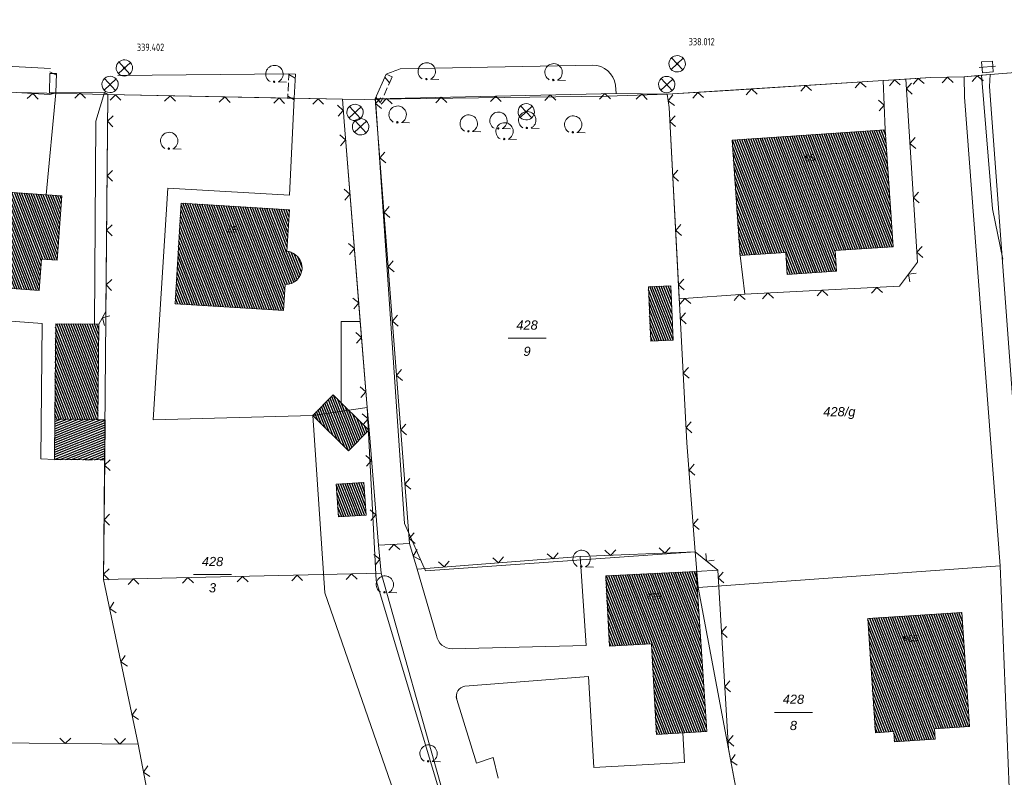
# Model space of a CAD drawing. Header units: metres. Extents: x 345144 to 348639, y 5629211 to 5635235.
# Tile 811 of 1056: x 346124 to 346215, y 5631238 to 5631308. Entities that reach past the tile are written whole.
import ezdxf
from ezdxf.enums import TextEntityAlignment as Align

# ---------------------------------------------------------------- set-up
doc = ezdxf.new("R2010")
doc.units = ezdxf.units.M
doc.header["$MEASUREMENT"] = 0
doc.linetypes.add('4_4', pattern=[1.4, 0.7, -0.7])
for name, color, linetype in [('011 Gebäude', 7, 'Continuous'), ('028 Geländeform', 7, 'Continuous'), ('065-066 Ver_Entsorgung', 7, 'Continuous'), ('065-066 Ver_Entsorgung Ausg.', 7, 'Continuous'), ('081-083 Topographie', 7, 'Continuous'), ('AX Flurstück', 7, 'Continuous'), ('AX Gebäude', 7, 'Continuous'), ('Definitionslinie', 7, 'Continuous'), ('Präsentationsobjekt -Text (punktförmig)', 7, 'Continuous')]:
    doc.layers.add(name, color=color, linetype=linetype)
doc.styles.add('ARIAL', font='arial.ttf', dxfattribs={"height": 1})
doc.styles.add('ARIALIT', font='ariali.ttf', dxfattribs={"height": 1})
doc.styles.add('DIN-6776-IT', font='txt', dxfattribs={"height": 1})
pattern_1 = [(111.5294117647, (0, 0), (-0.186045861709, -0.07339575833), [])]

# ---------------------------------------------------------------- blocks, each defined once
blk = doc.blocks.new('alk_3504_nrw')
at = {"color": 134, "lineweight": 5, "true_color": 0x00b2b2, "flags": 128}
for points in [[(-0.729333, -0.684), (-0.707333, -0.707333), (0.707333, 0.707333)], [(-0.707333, 0.707333), (0.707333, -0.707333)]]:
    blk.add_lwpolyline(points, dxfattribs=at)
at = {"color": 134, "lineweight": 5, "true_color": 0x00b2b2}
for start, end in [(90, -90), (-90, 90)]:
    blk.add_arc((0, 0), 1, start, end, dxfattribs=at)
blk = doc.blocks.new('alk_043x_nrw')
h = blk.add_hatch(color=7)
edge = h.paths.add_edge_path(flags=0)
edge.add_arc((0, 0), 1, 180, 360, ccw=False)
edge.add_arc((0, 0), 1, 0, 180, ccw=False)
blk = doc.blocks.new('alk_7100_nrwx2')
at = {"true_color": 0x2e2e2e}
h = blk.add_hatch(color=250, dxfattribs=at)
edge = h.paths.add_edge_path(flags=0)
edge.add_arc((0.024073, -0.597267), 0.057254, 180, 360, ccw=False)
edge.add_arc((0.024073, -0.597267), 0.057255, 0, 180, ccw=False)
at = {"color": 250, "lineweight": 5, "true_color": 0x2e2e2e, "flags": 128}
blk.add_lwpolyline([(0.349382, -0.597267), (1, -0.597267)], dxfattribs=at)
at = {"color": 250, "lineweight": 5, "true_color": 0x2e2e2e}
for centre, radius, start, end in [((0.024073, 0.012362), 0.690995, -61.91481688, -118.08518312), ((0.024073, -0.597267), 0.057255, 0, 180), ((0.024073, -0.597267), 0.057254, 180, 0)]:
    blk.add_arc(centre, radius, start, end, dxfattribs=at)
blk = doc.blocks.new('3488_swc')
at = {"color": 7, "lineweight": 5, "flags": 128}
for points in [[(1, 0), (-1, 0)], [(0.666667, 0.666667), (-0.666667, 0.666667), (-0.666667, -0.666667), (0.666667, -0.666667), (0.666667, 0.666667)]]:
    blk.add_lwpolyline(points, dxfattribs=at)

msp = doc.modelspace()

# ---------------------------------------------------------------- hatches: boundary and pattern name
at = {"layer": '011 Gebäude', "true_color": 0x8f8f8f}
h = msp.add_hatch(dxfattribs=at)
h.set_pattern_fill('_USER', color=252, scale=0.2, angle=201.88235294, style=0, pattern_type=0)
h.set_pattern_definition([(201.882352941, (0, 0), (0.074540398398, -0.185590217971), [])])
h.paths.add_polyline_path([(346132.1, 5631271.112), (346132.067, 5631267.433), (346132.067, 5631267.433), (346127.464, 5631267.474), (346127.464, 5631267.474), (346127.497, 5631271.154), (346127.497, 5631271.154), (346131.453, 5631271.118), (346131.453, 5631271.118)], flags=0)
at = {"layer": 'AX Gebäude', "true_color": 0x4f4f4f}
h = msp.add_hatch(dxfattribs=at)
h.set_pattern_fill('_USER', color=251, scale=0.2, angle=111.52941176, style=0, pattern_type=0)
h.set_pattern_definition(pattern_1)
h.paths.add_polyline_path([(346189.578, 5631296.753), (346203.606, 5631297.694), (346204.325, 5631286.977), (346199.015, 5631286.622), (346199.142, 5631284.741), (346194.623, 5631284.439), (346194.488, 5631286.447), (346190.29, 5631286.167)], flags=0)
h = msp.add_hatch(dxfattribs=at)
h.set_pattern_fill('_USER', color=251, scale=0.2, angle=111.52941176, style=0, pattern_type=0)
h.set_pattern_definition(pattern_1)
h.paths.add_polyline_path([(346118.201, 5631292.321), (346128.132, 5631291.626), (346127.72, 5631285.745), (346126.274, 5631285.846), (346126.073, 5631282.975), (346117.588, 5631283.569)], flags=0)
h = msp.add_hatch(dxfattribs=at)
h.set_pattern_fill('_USER', color=251, scale=0.2, angle=111.52941176, style=0, pattern_type=0)
h.set_pattern_definition(pattern_1)
edge = h.paths.add_edge_path(flags=0)
edge.add_line((346139.07, 5631290.978), (346148.992, 5631290.365))
edge.add_line((346148.992, 5631290.365), (346148.756, 5631286.556))
edge.add_arc((346148.621, 5631285.032), 1.529968, -90.29958304, 84.93779971, ccw=False)
edge.add_line((346148.613, 5631283.502), (346148.466, 5631281.12))
edge.add_line((346148.466, 5631281.12), (346138.534, 5631281.734))
edge.add_line((346138.534, 5631281.734), (346139.07, 5631290.978))
h = msp.add_hatch(dxfattribs=at)
h.set_pattern_fill('_USER', color=251, scale=0.2, angle=111.52941176, style=0, pattern_type=0)
h.set_pattern_definition(pattern_1)
h.paths.add_polyline_path([(346181.896, 5631283.31), (346183.949, 5631283.396), (346184.158, 5631278.404), (346182.105, 5631278.318)], flags=0)
h = msp.add_hatch(dxfattribs=at)
h.set_pattern_fill('_USER', color=251, scale=0.2, angle=111.52941176, style=0, pattern_type=0)
h.set_pattern_definition(pattern_1)
h.paths.add_polyline_path([(346127.575, 5631279.91), (346131.532, 5631279.873), (346131.452, 5631271.118), (346127.495, 5631271.154)], flags=0)
h = msp.add_hatch(dxfattribs=at)
h.set_pattern_fill('_USER', color=251, scale=0.2, angle=111.52941176, style=0, pattern_type=0)
h.set_pattern_definition(pattern_1)
h.paths.add_polyline_path([(346156.276, 5631270.162), (346154.396, 5631268.267), (346151.133, 5631271.504), (346153.012, 5631273.399)], flags=0)
h = msp.add_hatch(dxfattribs=at)
h.set_pattern_fill('_USER', color=251, scale=0.2, angle=111.52941176, style=0, pattern_type=0)
h.set_pattern_definition(pattern_1)
h.paths.add_polyline_path([(346153.292, 5631265.194), (346155.829, 5631265.372), (346156.038, 5631262.372), (346153.502, 5631262.195)], flags=0)
h = msp.add_hatch(dxfattribs=at)
h.set_pattern_fill('_USER', color=251, scale=0.2, angle=111.52941176, style=0, pattern_type=0)
h.set_pattern_definition(pattern_1)
h.paths.add_polyline_path([(346177.979, 5631256.8), (346186.282, 5631257.209), (346187.236, 5631242.53), (346182.625, 5631242.263), (346182.187, 5631250.57), (346178.317, 5631250.366)], flags=0)
h = msp.add_hatch(dxfattribs=at)
h.set_pattern_fill('_USER', color=251, scale=0.2, angle=111.52941176, style=0, pattern_type=0)
h.set_pattern_definition(pattern_1)
h.paths.add_polyline_path([(346202.007, 5631252.889), (346210.625, 5631253.449), (346211.311, 5631242.974), (346208.12, 5631242.764), (346208.172, 5631241.831), (346204.449, 5631241.572), (346204.388, 5631242.525), (346202.692, 5631242.414)], flags=0)

# ---------------------------------------------------------------- linework, layer by layer
at = {"layer": '011 Gebäude', "color": 251, "linetype": 'Continuous', "lineweight": 13, "true_color": 0x4f4f4f, "flags": 128}
msp.add_lwpolyline([(346132.1, 5631271.112), (346132.067, 5631267.433), (346132.067, 5631267.433), (346127.464, 5631267.474), (346127.464, 5631267.474), (346127.497, 5631271.154), (346127.497, 5631271.154), (346131.453, 5631271.118), (346131.453, 5631271.118), (346132.1, 5631271.112)], dxfattribs=at)
at = {"layer": '081-083 Topographie', "color": 7, "linetype": 'Continuous', "lineweight": 5, "flags": 128}
for points in [[(346205.487, 5631302.333), (346207.764, 5631302.478), (346207.764, 5631302.478), (346210.844, 5631302.56), (346210.844, 5631302.56), (346212.419, 5631302.686), (346212.419, 5631302.686), (346213.215, 5631302.75), (346213.215, 5631302.75), (346217.792, 5631303.114), (346217.792, 5631303.114), (346231.627, 5631304.216)], [(346159.153, 5631303.28), (346176.781, 5631303.612)], [(346183.625, 5631300.947), (346189.228, 5631301.302), (346189.228, 5631301.302), (346203.408, 5631302.201)], [(346205.487, 5631302.333), (346206.561, 5631285.566), (346206.561, 5631285.566), (346204.919, 5631283.347), (346204.919, 5631283.347), (346190.735, 5631282.625), (346190.735, 5631282.625), (346184.728, 5631282.201)], [(346203.408, 5631302.201), (346205.487, 5631302.333)], [(346203.408, 5631302.201), (346203.607, 5631297.693)], [(346112.377, 5631301.689), (346123.961, 5631301.099), (346123.961, 5631301.099), (346127.024, 5631300.942), (346127.024, 5631300.942), (346127.594, 5631301.075), (346127.594, 5631301.075), (346132.035, 5631301.1), (346132.035, 5631301.1), (346132.35, 5631300.928)], [(346178.879, 5631301.791), (346178.942, 5631301.033)], [(346126.705, 5631291.741), (346127.594, 5631301.075)], [(346131.127, 5631279.874), (346131.253, 5631298.475), (346131.253, 5631298.475), (346132.035, 5631301.1)], [(346131.532, 5631279.87), (346132.183, 5631281.024), (346132.183, 5631281.024), (346132.35, 5631300.928)], [(346132.35, 5631300.928), (346148.789, 5631300.596), (346148.789, 5631300.596), (346149.44, 5631300.584), (346149.44, 5631300.584), (346153.847, 5631300.495), (346153.847, 5631300.495), (346154.004, 5631298.457), (346154.004, 5631298.457), (346155.49, 5631280.122), (346155.49, 5631280.122), (346156.131, 5631272.223), (346156.131, 5631272.223), (346156.297, 5631270.176), (346156.297, 5631270.176), (346157.154, 5631259.603)], [(346149.44, 5631300.584), (346149.008, 5631291.691), (346149.008, 5631291.691), (346137.865, 5631292.34), (346137.865, 5631292.34), (346136.521, 5631271.089), (346136.521, 5631271.089), (346151.133, 5631271.505)], [(346160.004, 5631259.773), (346156.864, 5631300.534), (346156.864, 5631300.534), (346178.942, 5631301.033), (346178.942, 5631301.033), (346183.625, 5631300.947)], [(346183.625, 5631300.947), (346183.797, 5631299.739), (346183.797, 5631299.739), (346184.728, 5631282.201)], [(346190.29, 5631286.166), (346190.735, 5631282.625)], [(346117.581, 5631283.578), (346116.726, 5631283.574), (346116.726, 5631283.574), (346116.54, 5631280.683), (346116.54, 5631280.683), (346126.349, 5631279.948), (346126.349, 5631279.948), (346126.211, 5631267.53), (346126.211, 5631267.53), (346127.464, 5631267.474)], [(346184.728, 5631282.201), (346184.75, 5631281.782), (346184.75, 5631281.782), (346185.43, 5631268.991), (346185.43, 5631268.991), (346186.195, 5631259.004)], [(346153.727, 5631272.672), (346153.751, 5631280.129), (346153.751, 5631280.129), (346155.49, 5631280.122)], [(346112.073, 5631271.651), (346111.768, 5631241.593), (346111.768, 5631241.593), (346135.144, 5631241.364)], [(346132.067, 5631267.433), (346131.965, 5631256.464)], [(346157.154, 5631259.603), (346157.419, 5631257.033), (346157.419, 5631257.033), (346131.965, 5631256.464)], [(346157.154, 5631259.603), (346160.004, 5631259.773)], [(346160.004, 5631259.773), (346160.698, 5631257.426), (346160.698, 5631257.426), (346175.636, 5631258.559), (346175.636, 5631258.559), (346186.195, 5631259.004)], [(346186.195, 5631259.004), (346188.245, 5631257.317), (346188.245, 5631257.317), (346189.237, 5631240.942), (346189.237, 5631240.942), (346191.496, 5631228.888), (346191.496, 5631228.888), (346193.436, 5631218.522), (346193.436, 5631218.522), (346196.1, 5631204.034)], [(346163.917, 5631250.112), (346176.191, 5631250.425), (346176.191, 5631250.425), (346175.636, 5631258.559)], [(346160.698, 5631257.426), (346162.476, 5631251.331)], [(346186.282, 5631257.209), (346188.245, 5631257.317)], [(346131.965, 5631256.464), (346135.144, 5631241.364)], [(346157.419, 5631257.033), (346157.714, 5631255.983), (346157.714, 5631255.983), (346162.804, 5631237.82), (346162.804, 5631237.82), (346164.837, 5631230.44), (346164.837, 5631230.44), (346165.562, 5631230.61)], [(346185.054, 5631242.404), (346185.217, 5631239.696), (346185.217, 5631239.696), (346176.881, 5631239.222), (346176.881, 5631239.222), (346176.412, 5631247.574), (346176.412, 5631247.574), (346165.069, 5631246.677)], [(346164.33, 5631245.479), (346166.144, 5631239.638), (346166.144, 5631239.638), (346167.655, 5631240.145), (346167.655, 5631240.145), (346168.129, 5631238.26)], [(346135.144, 5631241.364), (346137.054, 5631231.319), (346137.054, 5631231.319), (346139.027, 5631220.933), (346139.027, 5631220.933), (346144.248, 5631193.464)]]:
    msp.add_lwpolyline(points, dxfattribs=at)
at = {"layer": '081-083 Topographie', "color": 7, "linetype": 'Continuous', "lineweight": 5}
for centre, radius, start, end in [((346165.864, 5631283.643), 20.751791, 108.86800733, 112.70227033), ((346176.808, 5631301.524), 2.088175, 7.34623448, 90.74085241), ((346163.909, 5631251.562), 1.451499, -170.84268134, -89.68388856), ((346165.226, 5631245.753), 0.937243, 99.6432239, -162.99618083)]:
    msp.add_arc(centre, radius, start, end, dxfattribs=at)
at = {"layer": 'AX Flurstück', "color": 8, "linetype": 'Continuous', "lineweight": 13, "true_color": 0x808080, "flags": 128}
for points in [[(346353.978, 5631310.373), (346342.681, 5631308.596), (346330.039, 5631308.739), (346321.42, 5631308.099), (346321.179, 5631311.316), (346317.176, 5631311.257), (346304.396, 5631310.076), (346300.424, 5631309.326), (346276.218, 5631307.183), (346270.317, 5631306.797), (346255.552, 5631305.787), (346240.159, 5631305.151), (346237.742, 5631304.907), (346236.061, 5631304.569), (346213.214, 5631302.749), (346210.843, 5631302.561), (346207.763, 5631302.478), (346183.624, 5631300.946), (346178.124, 5631300.779), (346156.899, 5631300.501), (346155.847, 5631300.483), (346153.846, 5631300.495), (346132.349, 5631300.928), (346123.961, 5631301.098)], [(346213.214, 5631302.749), (346236.061, 5631304.569), (346236.216, 5631303.597), (346238.428, 5631273.07), (346238.842, 5631265.416), (346216.1, 5631263.824), (346215.407, 5631271.147), (346213.152, 5631301.653), (346213.214, 5631302.749)], [(346183.624, 5631300.946), (346207.763, 5631302.478), (346210.843, 5631302.561), (346210.871, 5631300.671), (346214.131, 5631257.72), (346186.462, 5631255.741), (346186.195, 5631259.004), (346185.429, 5631268.991), (346184.75, 5631281.782), (346183.796, 5631299.738), (346183.624, 5631300.946)], [(346218.284, 5631206.667), (346196.1, 5631204.036), (346193.436, 5631218.523), (346191.496, 5631228.889), (346215.24, 5631230.586), (346214.131, 5631257.72), (346210.871, 5631300.671), (346210.843, 5631302.561), (346213.214, 5631302.749), (346213.152, 5631301.653), (346215.407, 5631271.147), (346216.1, 5631263.824), (346216.361, 5631261.131), (346217.124, 5631243.449), (346217.525, 5631234.366), (346218.284, 5631206.667)], [(346131.964, 5631256.463), (346135.143, 5631241.364), (346111.767, 5631241.593), (346112.077, 5631272.161), (346112.377, 5631301.689), (346123.961, 5631301.098), (346132.349, 5631300.928), (346131.964, 5631256.463)], [(346159.085, 5631235.505), (346137.053, 5631231.319), (346135.143, 5631241.364), (346131.964, 5631256.463), (346132.349, 5631300.928), (346153.846, 5631300.495), (346154.004, 5631298.457), (346156.13, 5631272.223), (346151.133, 5631271.504), (346152.247, 5631255.24), (346159.085, 5631235.505)], [(346161.456, 5631257.247), (346186.195, 5631259.004), (346186.462, 5631255.741), (346191.496, 5631228.889), (346193.436, 5631218.523), (346196.1, 5631204.036), (346179.995, 5631202.092), (346173.715, 5631200.631), (346168.935, 5631216.476), (346156.937, 5631256.37), (346156.13, 5631272.223), (346154.004, 5631298.457), (346153.846, 5631300.495), (346155.847, 5631300.483), (346156.899, 5631300.501), (346159.541, 5631261.607), (346161.456, 5631257.247)], [(346156.899, 5631300.501), (346178.124, 5631300.779), (346183.624, 5631300.946), (346183.796, 5631299.738), (346184.75, 5631281.782), (346185.429, 5631268.991), (346186.195, 5631259.004), (346161.456, 5631257.247), (346159.541, 5631261.607), (346156.899, 5631300.501)], [(346137.053, 5631231.319), (346159.085, 5631235.505), (346152.247, 5631255.24), (346151.133, 5631271.504), (346156.13, 5631272.223), (346156.937, 5631256.37), (346168.935, 5631216.476), (346173.715, 5631200.631), (346146.658, 5631194.051), (346144.247, 5631193.464), (346139.026, 5631220.933), (346137.053, 5631231.319)], [(346186.462, 5631255.741), (346214.131, 5631257.72), (346215.24, 5631230.586), (346191.496, 5631228.889), (346186.462, 5631255.741)], [(346111.767, 5631241.593), (346135.143, 5631241.364), (346137.053, 5631231.319), (346139.026, 5631220.933), (346144.247, 5631193.464), (346112.296, 5631185.98)]]:
    msp.add_lwpolyline(points, dxfattribs=at)
at = {"layer": 'AX Gebäude', "color": 7, "linetype": 'Continuous', "lineweight": 5, "flags": 128}
for points in [[(346189.578, 5631296.753), (346203.606, 5631297.694), (346204.325, 5631286.977), (346199.015, 5631286.622), (346199.142, 5631284.741), (346194.623, 5631284.439), (346194.488, 5631286.447), (346190.29, 5631286.167), (346189.578, 5631296.753)], [(346118.201, 5631292.321), (346128.132, 5631291.626), (346127.72, 5631285.745), (346126.274, 5631285.846), (346126.073, 5631282.975), (346117.588, 5631283.569), (346118.201, 5631292.321)], [(346148.613, 5631283.502), (346148.466, 5631281.12), (346138.534, 5631281.734), (346139.07, 5631290.978)], [(346139.07, 5631290.978), (346148.992, 5631290.365), (346148.756, 5631286.556)], [(346181.896, 5631283.31), (346183.949, 5631283.396), (346184.158, 5631278.404), (346182.105, 5631278.318), (346181.896, 5631283.31)], [(346127.575, 5631279.91), (346131.532, 5631279.873), (346131.452, 5631271.118), (346127.495, 5631271.154), (346127.575, 5631279.91)], [(346156.276, 5631270.162), (346154.396, 5631268.267), (346151.133, 5631271.504), (346153.012, 5631273.399), (346156.276, 5631270.162)], [(346153.292, 5631265.194), (346155.829, 5631265.372), (346156.038, 5631262.372), (346153.502, 5631262.195), (346153.292, 5631265.194)], [(346177.979, 5631256.8), (346186.282, 5631257.209), (346187.236, 5631242.53), (346182.625, 5631242.263), (346182.187, 5631250.57), (346178.317, 5631250.366), (346177.979, 5631256.8)], [(346202.007, 5631252.889), (346210.625, 5631253.449), (346211.311, 5631242.974), (346208.12, 5631242.764), (346208.172, 5631241.831), (346204.449, 5631241.572), (346204.388, 5631242.525), (346202.692, 5631242.414), (346202.007, 5631252.889)]]:
    msp.add_lwpolyline(points, dxfattribs=at)
at = {"layer": 'AX Gebäude', "color": 7, "linetype": 'Continuous', "lineweight": 5}
msp.add_arc((346148.621, 5631285.032), 1.529968, -90.29958304, 84.93779971, dxfattribs=at)
at = {"layer": 'Definitionslinie', "color": 219, "linetype": 'Continuous', "lineweight": 5, "true_color": 0x5c3d57, "flags": 128}
for points in [[(346127.111, 5631303.323), (346118.414, 5631303.768)], [(346148.938, 5631302.834), (346133.281, 5631302.674)], [(346214.386, 5631285.821), (346213.441, 5631290.444), (346212.419, 5631302.686)]]:
    msp.add_lwpolyline(points, dxfattribs=at)
at = {"layer": 'Definitionslinie', "color": 7, "linetype": 'Continuous', "lineweight": 5, "flags": 128}
for points in [[(346159.153, 5631303.28), (346176.781, 5631303.612)], [(346213.215, 5631302.75), (346217.792, 5631303.114)], [(346189.228, 5631301.302), (346203.408, 5631302.201)], [(346203.408, 5631302.201), (346205.487, 5631302.333)], [(346203.408, 5631302.201), (346203.607, 5631297.693)], [(346204.978, 5631301.8), (346204.448, 5631302.267), (346203.98, 5631301.736)], [(346204.978, 5631301.8), (346204.448, 5631302.267), (346203.98, 5631301.736)], [(346205.487, 5631302.333), (346207.764, 5631302.478)], [(346205.487, 5631302.333), (346206.561, 5631285.566)], [(346207.156, 5631301.938), (346206.626, 5631302.406), (346206.158, 5631301.875)], [(346207.156, 5631301.938), (346206.626, 5631302.406), (346206.158, 5631301.875)], [(346207.764, 5631302.478), (346210.844, 5631302.56)], [(346209.817, 5631302.032), (346209.304, 5631302.519), (346208.817, 5631302.006)], [(346209.817, 5631302.032), (346209.304, 5631302.519), (346208.817, 5631302.006)], [(346210.844, 5631302.56), (346212.419, 5631302.686), (346212.419, 5631302.686), (346213.215, 5631302.75)], [(346212.568, 5631302.197), (346212.03, 5631302.655), (346211.571, 5631302.117)], [(346212.568, 5631302.196), (346212.03, 5631302.655), (346211.571, 5631302.117)], [(346178.879, 5631301.791), (346178.942, 5631301.033)], [(346183.625, 5631300.947), (346189.228, 5631301.302)], [(346191.859, 5631300.968), (346191.328, 5631301.435), (346190.861, 5631300.905)], [(346191.859, 5631300.968), (346191.328, 5631301.435), (346190.861, 5631300.905)], [(346196.849, 5631301.284), (346196.318, 5631301.752), (346195.851, 5631301.221)], [(346196.849, 5631301.284), (346196.318, 5631301.752), (346195.851, 5631301.221)], [(346201.839, 5631301.6), (346201.308, 5631302.068), (346200.841, 5631301.537)], [(346201.839, 5631301.6), (346201.308, 5631302.068), (346200.841, 5631301.537)], [(346206.012, 5631301.965), (346205.545, 5631301.434), (346206.076, 5631300.967)], [(346206.012, 5631301.965), (346205.545, 5631301.434), (346206.076, 5631300.967)], [(346123.961, 5631301.099), (346127.024, 5631300.942)], [(346125.966, 5631300.496), (346125.493, 5631301.021), (346124.968, 5631300.547)], [(346125.966, 5631300.496), (346125.493, 5631301.021), (346124.968, 5631300.547)], [(346126.705, 5631291.741), (346127.594, 5631301.075)], [(346127.024, 5631300.942), (346127.594, 5631301.075)], [(346127.594, 5631301.075), (346132.035, 5631301.1)], [(346130.317, 5631300.59), (346129.815, 5631301.088), (346129.317, 5631300.585)], [(346130.317, 5631300.59), (346129.815, 5631301.088), (346129.317, 5631300.585)], [(346131.253, 5631298.475), (346132.035, 5631301.1)], [(346132.035, 5631301.1), (346132.35, 5631300.928)], [(346132.35, 5631300.928), (346132.183, 5631281.024)], [(346132.35, 5631300.928), (346148.789, 5631300.596)], [(346133.561, 5631300.403), (346133.071, 5631300.913), (346132.561, 5631300.424)], [(346133.561, 5631300.403), (346133.071, 5631300.913), (346132.561, 5631300.424)], [(346138.56, 5631300.303), (346138.07, 5631300.812), (346137.56, 5631300.323)], [(346138.56, 5631300.303), (346138.07, 5631300.812), (346137.56, 5631300.323)], [(346143.559, 5631300.202), (346143.069, 5631300.712), (346142.559, 5631300.222)], [(346143.559, 5631300.202), (346143.069, 5631300.712), (346142.559, 5631300.222)], [(346148.558, 5631300.101), (346148.068, 5631300.611), (346147.558, 5631300.121)], [(346148.558, 5631300.101), (346148.068, 5631300.611), (346147.558, 5631300.121)], [(346148.789, 5631300.596), (346149.44, 5631300.584)], [(346149.008, 5631291.691), (346149.44, 5631300.584)], [(346149.44, 5631300.584), (346153.847, 5631300.495)], [(346152.133, 5631300.03), (346151.644, 5631300.54), (346151.134, 5631300.05)], [(346152.133, 5631300.03), (346151.644, 5631300.54), (346151.134, 5631300.05)], [(346153.847, 5631300.495), (346154.004, 5631298.457)], [(346156.864, 5631300.534), (346178.942, 5631301.033)], [(346156.864, 5631300.534), (346160.004, 5631259.773)], [(346157.358, 5631300.631), (346156.898, 5631300.094), (346157.435, 5631299.634)], [(346157.358, 5631300.631), (346156.898, 5631300.094), (346157.435, 5631299.634)], [(346158.417, 5631300.069), (346157.906, 5631300.558), (346157.417, 5631300.046)], [(346158.417, 5631300.069), (346157.906, 5631300.558), (346157.417, 5631300.046)], [(346163.415, 5631300.182), (346162.904, 5631300.671), (346162.416, 5631300.159)], [(346163.415, 5631300.182), (346162.904, 5631300.671), (346162.416, 5631300.159)], [(346168.414, 5631300.295), (346167.903, 5631300.784), (346167.414, 5631300.272)], [(346168.414, 5631300.295), (346167.903, 5631300.784), (346167.414, 5631300.272)], [(346173.413, 5631300.408), (346172.902, 5631300.896), (346172.413, 5631300.385)], [(346173.413, 5631300.408), (346172.902, 5631300.896), (346172.413, 5631300.385)], [(346178.412, 5631300.521), (346177.9, 5631301.009), (346177.412, 5631300.498)], [(346178.412, 5631300.521), (346177.9, 5631301.009), (346177.412, 5631300.498)], [(346178.942, 5631301.033), (346183.625, 5631300.947)], [(346181.774, 5631300.481), (346181.284, 5631300.99), (346180.774, 5631300.499)], [(346181.774, 5631300.481), (346181.284, 5631300.99), (346180.774, 5631300.499)], [(346183.625, 5631300.947), (346183.797, 5631299.739)], [(346184.135, 5631300.909), (346183.711, 5631300.343), (346184.277, 5631299.919)], [(346184.135, 5631300.909), (346183.711, 5631300.343), (346184.277, 5631299.919)], [(346186.957, 5631300.657), (346186.427, 5631301.125), (346185.959, 5631300.594)], [(346186.957, 5631300.657), (346186.427, 5631301.125), (346185.959, 5631300.594)], [(346203.03, 5631299.425), (346203.508, 5631299.947), (346202.986, 5631300.424)], [(346203.03, 5631299.425), (346203.508, 5631299.947), (346202.986, 5631300.424)], [(346153.465, 5631298.939), (346153.926, 5631299.476), (346153.389, 5631299.936)], [(346153.465, 5631298.939), (346153.926, 5631299.476), (346153.389, 5631299.936)], [(346183.797, 5631299.739), (346184.728, 5631282.201)], [(346132.834, 5631298.972), (346132.329, 5631298.476), (346132.825, 5631297.972)], [(346132.834, 5631298.972), (346132.329, 5631298.476), (346132.825, 5631297.972)], [(346184.338, 5631298.985), (346183.865, 5631298.459), (346184.391, 5631297.987)], [(346184.338, 5631298.985), (346183.865, 5631298.459), (346184.391, 5631297.987)], [(346131.253, 5631298.475), (346131.127, 5631279.874)], [(346154.004, 5631298.457), (346155.49, 5631280.122)], [(346153.683, 5631296.226), (346154.141, 5631296.765), (346153.602, 5631297.223)], [(346153.683, 5631296.226), (346154.141, 5631296.765), (346153.602, 5631297.223)], [(346206.331, 5631296.975), (346205.864, 5631296.444), (346206.395, 5631295.977)], [(346206.331, 5631296.975), (346205.864, 5631296.444), (346206.395, 5631295.977)], [(346157.742, 5631295.646), (346157.282, 5631295.109), (346157.819, 5631294.649)], [(346157.742, 5631295.646), (346157.282, 5631295.109), (346157.819, 5631294.649)], [(346132.792, 5631293.972), (346132.287, 5631293.476), (346132.783, 5631292.972)], [(346132.792, 5631293.972), (346132.287, 5631293.476), (346132.783, 5631292.972)], [(346184.603, 5631293.992), (346184.13, 5631293.466), (346184.656, 5631292.994)], [(346184.603, 5631293.992), (346184.13, 5631293.466), (346184.656, 5631292.994)], [(346136.521, 5631271.089), (346137.865, 5631292.34)], [(346137.865, 5631292.34), (346149.008, 5631291.691)], [(346154.087, 5631291.243), (346154.545, 5631291.781), (346154.006, 5631292.239)], [(346154.087, 5631291.243), (346154.545, 5631291.781), (346154.006, 5631292.239)], [(346206.651, 5631291.986), (346206.184, 5631291.455), (346206.715, 5631290.988)], [(346206.651, 5631291.986), (346206.184, 5631291.455), (346206.715, 5631290.988)], [(346158.126, 5631290.661), (346157.666, 5631290.124), (346158.203, 5631289.664)], [(346158.126, 5631290.661), (346157.666, 5631290.124), (346158.203, 5631289.664)], [(346132.75, 5631288.972), (346132.246, 5631288.476), (346132.741, 5631287.972)], [(346132.75, 5631288.972), (346132.246, 5631288.476), (346132.741, 5631287.972)], [(346184.868, 5631288.999), (346184.395, 5631288.474), (346184.921, 5631288.001)], [(346184.868, 5631288.999), (346184.395, 5631288.474), (346184.921, 5631288.001)], [(346154.491, 5631286.259), (346154.949, 5631286.798), (346154.41, 5631287.256)], [(346154.491, 5631286.259), (346154.949, 5631286.798), (346154.41, 5631287.256)], [(346206.97, 5631286.996), (346206.503, 5631286.465), (346207.034, 5631285.998)], [(346206.97, 5631286.996), (346206.503, 5631286.465), (346207.034, 5631285.998)], [(346190.29, 5631286.166), (346190.735, 5631282.625)], [(346158.51, 5631285.676), (346158.05, 5631285.139), (346158.587, 5631284.679)], [(346158.51, 5631285.676), (346158.05, 5631285.139), (346158.587, 5631284.679)], [(346204.919, 5631283.347), (346206.561, 5631285.566)], [(346206.439, 5631284.561), (346205.74, 5631284.457), (346205.844, 5631283.757)], [(346206.439, 5631284.561), (346205.74, 5631284.457), (346205.844, 5631283.757)], [(346132.708, 5631283.972), (346132.204, 5631283.476), (346132.699, 5631282.972)], [(346132.708, 5631283.972), (346132.204, 5631283.476), (346132.699, 5631282.972)], [(346185.133, 5631284.006), (346184.66, 5631283.481), (346185.186, 5631283.008)], [(346185.133, 5631284.006), (346184.66, 5631283.481), (346185.186, 5631283.008)], [(346190.735, 5631282.625), (346204.919, 5631283.347)], [(346184.728, 5631282.201), (346190.735, 5631282.625)], [(346190.759, 5631282.125), (346190.225, 5631282.589), (346189.762, 5631282.055)], [(346190.759, 5631282.125), (346190.225, 5631282.589), (346189.762, 5631282.055)], [(346193.358, 5631282.258), (346192.833, 5631282.732), (346192.359, 5631282.207)], [(346193.358, 5631282.258), (346192.833, 5631282.732), (346192.359, 5631282.207)], [(346198.352, 5631282.512), (346197.827, 5631282.986), (346197.353, 5631282.461)], [(346198.352, 5631282.512), (346197.827, 5631282.986), (346197.353, 5631282.461)], [(346203.345, 5631282.766), (346202.821, 5631283.24), (346202.347, 5631282.715)], [(346203.345, 5631282.766), (346202.821, 5631283.24), (346202.347, 5631282.715)], [(346154.895, 5631281.275), (346155.353, 5631281.814), (346154.814, 5631282.272)], [(346154.895, 5631281.275), (346155.353, 5631281.814), (346154.814, 5631282.272)], [(346184.728, 5631282.201), (346184.75, 5631281.782)], [(346184.75, 5631281.782), (346185.43, 5631268.991)], [(346185.772, 5631281.773), (346185.238, 5631282.237), (346184.774, 5631281.703)], [(346185.772, 5631281.773), (346185.238, 5631282.237), (346184.774, 5631281.703)], [(346116.54, 5631280.683), (346126.349, 5631279.948)], [(346131.532, 5631279.87), (346132.183, 5631281.024)], [(346132.539, 5631280.637), (346131.858, 5631280.447), (346132.047, 5631279.766)], [(346132.539, 5631280.637), (346131.858, 5631280.447), (346132.047, 5631279.766)], [(346158.894, 5631280.69), (346158.434, 5631280.154), (346158.971, 5631279.693)], [(346158.894, 5631280.69), (346158.434, 5631280.154), (346158.971, 5631279.693)], [(346185.297, 5631280.905), (346184.825, 5631280.379), (346185.35, 5631279.907)], [(346185.297, 5631280.905), (346184.825, 5631280.379), (346185.35, 5631279.907)], [(346126.349, 5631279.948), (346126.211, 5631267.53)], [(346153.751, 5631280.129), (346153.727, 5631272.672)], [(346153.751, 5631280.129), (346155.49, 5631280.122)], [(346155.49, 5631280.122), (346156.131, 5631272.223)], [(346155.15, 5631278.125), (346155.608, 5631278.664), (346155.069, 5631279.122)], [(346155.15, 5631278.125), (346155.608, 5631278.664), (346155.069, 5631279.122)], [(346159.278, 5631275.705), (346158.818, 5631275.168), (346159.355, 5631274.708)], [(346159.278, 5631275.705), (346158.818, 5631275.168), (346159.355, 5631274.708)], [(346185.563, 5631275.912), (346185.09, 5631275.387), (346185.616, 5631274.914)], [(346185.563, 5631275.912), (346185.09, 5631275.387), (346185.616, 5631274.914)], [(346155.555, 5631273.142), (346156.013, 5631273.681), (346155.474, 5631274.139)], [(346155.555, 5631273.142), (346156.013, 5631273.681), (346155.474, 5631274.139)], [(346155.756, 5631270.661), (346156.214, 5631271.2), (346155.675, 5631271.657)], [(346155.756, 5631270.661), (346156.214, 5631271.2), (346155.675, 5631271.657)], [(346156.131, 5631272.223), (346156.297, 5631270.176)], [(346136.521, 5631271.089), (346151.133, 5631271.505)], [(346159.662, 5631270.72), (346159.202, 5631270.183), (346159.739, 5631269.723)], [(346159.662, 5631270.72), (346159.202, 5631270.183), (346159.739, 5631269.723)], [(346185.828, 5631270.919), (346185.355, 5631270.394), (346185.881, 5631269.921)], [(346185.828, 5631270.919), (346185.355, 5631270.394), (346185.881, 5631269.921)], [(346156.297, 5631270.176), (346157.154, 5631259.603)], [(346185.43, 5631268.991), (346186.195, 5631259.004)], [(346126.211, 5631267.53), (346127.464, 5631267.474)], [(346132.067, 5631267.433), (346131.965, 5631256.464)], [(346132.567, 5631267.444), (346132.062, 5631266.948), (346132.558, 5631266.444)], [(346132.567, 5631267.444), (346132.062, 5631266.948), (346132.558, 5631266.444)], [(346156.066, 5631266.843), (346156.524, 5631267.381), (346155.985, 5631267.839)], [(346156.066, 5631266.843), (346156.524, 5631267.381), (346155.985, 5631267.839)], [(346186.082, 5631267.027), (346185.622, 5631266.49), (346186.158, 5631266.03)], [(346186.082, 5631267.027), (346185.622, 5631266.49), (346186.158, 5631266.03)], [(346160.046, 5631265.735), (346159.586, 5631265.198), (346160.123, 5631264.738)], [(346160.046, 5631265.735), (346159.586, 5631265.198), (346160.123, 5631264.738)], [(346156.47, 5631261.859), (346156.927, 5631262.398), (346156.389, 5631262.856)], [(346156.47, 5631261.859), (346156.927, 5631262.398), (346156.389, 5631262.856)], [(346132.521, 5631262.444), (346132.016, 5631261.949), (346132.511, 5631261.444)], [(346132.521, 5631262.444), (346132.016, 5631261.949), (346132.511, 5631261.444)], [(346186.464, 5631262.042), (346186.003, 5631261.505), (346186.54, 5631261.044)], [(346186.464, 5631262.042), (346186.003, 5631261.505), (346186.54, 5631261.044)], [(346160.43, 5631260.75), (346159.97, 5631260.213), (346160.507, 5631259.752)], [(346160.43, 5631260.75), (346159.97, 5631260.213), (346160.507, 5631259.752)], [(346157.154, 5631259.603), (346160.004, 5631259.773)], [(346157.154, 5631259.603), (346157.419, 5631257.033)], [(346159.108, 5631259.219), (346158.579, 5631259.688), (346158.11, 5631259.159)], [(346159.108, 5631259.219), (346158.579, 5631259.688), (346158.11, 5631259.159)], [(346160.004, 5631259.773), (346160.698, 5631257.426)], [(346160.689, 5631259.221), (346160.351, 5631258.6), (346160.972, 5631258.262)], [(346160.689, 5631259.221), (346160.351, 5631258.6), (346160.972, 5631258.262)], [(346172.616, 5631258.831), (346173.153, 5631258.371), (346173.613, 5631258.907)], [(346172.616, 5631258.831), (346173.153, 5631258.371), (346173.613, 5631258.907)], [(346175.636, 5631258.559), (346186.195, 5631259.004)], [(346177.897, 5631259.155), (346178.418, 5631258.676), (346178.896, 5631259.197)], [(346177.897, 5631259.155), (346178.418, 5631258.676), (346178.896, 5631259.197)], [(346182.893, 5631259.365), (346183.413, 5631258.887), (346183.892, 5631259.407)], [(346182.893, 5631259.365), (346183.413, 5631258.887), (346183.892, 5631259.407)], [(346186.195, 5631259.004), (346188.245, 5631257.317)], [(346156.84, 5631257.769), (346157.287, 5631258.318), (346156.738, 5631258.764)], [(346156.84, 5631257.769), (346157.287, 5631258.318), (346156.738, 5631258.764)], [(346160.698, 5631257.426), (346175.636, 5631258.559)], [(346162.645, 5631258.075), (346163.181, 5631257.614), (346163.642, 5631258.151)], [(346162.645, 5631258.075), (346163.181, 5631257.614), (346163.642, 5631258.151)], [(346167.631, 5631258.453), (346168.167, 5631257.993), (346168.628, 5631258.529)], [(346167.631, 5631258.453), (346168.167, 5631257.993), (346168.628, 5631258.529)], [(346175.636, 5631258.559), (346176.191, 5631250.425)], [(346187.152, 5631258.864), (346187.22, 5631258.161), (346187.924, 5631258.229)], [(346187.152, 5631258.864), (346187.22, 5631258.161), (346187.924, 5631258.229)], [(346132.474, 5631257.444), (346131.97, 5631256.949), (346132.465, 5631256.444)], [(346132.474, 5631257.444), (346131.97, 5631256.949), (346132.465, 5631256.444)], [(346160.698, 5631257.426), (346162.476, 5631251.331)], [(346186.282, 5631257.209), (346188.245, 5631257.317)], [(346188.245, 5631257.317), (346189.237, 5631240.942)], [(346188.756, 5631257.145), (346188.287, 5631256.616), (346188.817, 5631256.147)], [(346188.756, 5631257.145), (346188.287, 5631256.616), (346188.817, 5631256.147)], [(346131.965, 5631256.464), (346157.419, 5631257.033)], [(346131.965, 5631256.464), (346135.144, 5631241.364)], [(346135.206, 5631256.036), (346134.694, 5631256.525), (346134.206, 5631256.014)], [(346135.206, 5631256.036), (346134.694, 5631256.525), (346134.206, 5631256.014)], [(346140.204, 5631256.148), (346139.693, 5631256.637), (346139.205, 5631256.126)], [(346140.204, 5631256.148), (346139.693, 5631256.637), (346139.205, 5631256.126)], [(346145.203, 5631256.26), (346144.692, 5631256.749), (346144.203, 5631256.237)], [(346145.203, 5631256.26), (346144.692, 5631256.749), (346144.203, 5631256.237)], [(346150.202, 5631256.372), (346149.691, 5631256.86), (346149.202, 5631256.349)], [(346150.202, 5631256.372), (346149.691, 5631256.86), (346149.202, 5631256.349)], [(346155.201, 5631256.483), (346154.69, 5631256.972), (346154.201, 5631256.461)], [(346155.201, 5631256.483), (346154.69, 5631256.972), (346154.201, 5631256.461)], [(346157.419, 5631257.033), (346157.714, 5631255.983), (346157.714, 5631255.983), (346162.804, 5631237.82)], [(346132.911, 5631254.399), (346132.524, 5631253.807), (346133.117, 5631253.421)], [(346132.911, 5631254.399), (346132.524, 5631253.807), (346133.117, 5631253.421)], [(346189.059, 5631252.154), (346188.59, 5631251.625), (346189.119, 5631251.156)], [(346189.059, 5631252.154), (346188.59, 5631251.625), (346189.119, 5631251.156)], [(346163.917, 5631250.112), (346176.191, 5631250.425)], [(346133.941, 5631249.506), (346133.555, 5631248.914), (346134.147, 5631248.528)], [(346133.941, 5631249.506), (346133.555, 5631248.914), (346134.147, 5631248.528)], [(346165.069, 5631246.677), (346176.412, 5631247.574)], [(346176.412, 5631247.574), (346176.881, 5631239.222)], [(346189.361, 5631247.163), (346188.892, 5631246.634), (346189.422, 5631246.165)], [(346189.361, 5631247.163), (346188.892, 5631246.634), (346189.422, 5631246.165)], [(346164.33, 5631245.479), (346166.144, 5631239.638)], [(346134.971, 5631244.614), (346134.585, 5631244.021), (346135.177, 5631243.635)], [(346134.971, 5631244.614), (346134.585, 5631244.021), (346135.177, 5631243.635)], [(346127.961, 5631241.934), (346128.456, 5631241.43), (346128.961, 5631241.925)], [(346127.961, 5631241.934), (346128.456, 5631241.43), (346128.961, 5631241.925)], [(346132.96, 5631241.885), (346133.456, 5631241.381), (346133.96, 5631241.876)], [(346132.96, 5631241.885), (346133.456, 5631241.381), (346133.96, 5631241.876)], [(346185.054, 5631242.404), (346185.217, 5631239.696)], [(346189.663, 5631242.173), (346189.195, 5631241.643), (346189.724, 5631241.174)], [(346189.663, 5631242.173), (346189.195, 5631241.643), (346189.724, 5631241.174)], [(346111.768, 5631241.593), (346135.144, 5631241.364)], [(346135.144, 5631241.364), (346137.054, 5631231.319)], [(346189.237, 5631240.942), (346191.496, 5631228.888)], [(346166.144, 5631239.638), (346167.655, 5631240.145)], [(346167.655, 5631240.145), (346168.129, 5631238.26)], [(346189.845, 5631240.413), (346189.446, 5631239.829), (346190.029, 5631239.43)], [(346189.845, 5631240.413), (346189.446, 5631239.829), (346190.029, 5631239.43)], [(346136.03, 5631239.382), (346135.632, 5631238.797), (346136.217, 5631238.4)], [(346136.03, 5631239.382), (346135.632, 5631238.797), (346136.217, 5631238.4)], [(346176.881, 5631239.222), (346185.217, 5631239.696)]]:
    msp.add_lwpolyline(points, dxfattribs=at)
at = {"layer": 'Definitionslinie', "color": 44, "linetype": 'Continuous', "lineweight": 5, "true_color": 0xb27500, "flags": 128}
for points in [[(346127.042, 5631302.863), (346126.994, 5631301.091)], [(346127.042, 5631302.863), (346126.994, 5631301.091)], [(346127.042, 5631302.863), (346127.642, 5631302.847)], [(346127.042, 5631302.863), (346127.642, 5631302.847)], [(346127.046, 5631303.016), (346127.638, 5631302.694)], [(346127.046, 5631303.016), (346127.638, 5631302.694)], [(346127.642, 5631302.847), (346127.594, 5631301.075)], [(346148.92, 5631302.236), (346148.939, 5631302.611)], [(346148.92, 5631302.236), (346148.939, 5631302.611)], [(346148.939, 5631302.611), (346148.949, 5631302.822)], [(346148.939, 5631302.611), (346148.949, 5631302.822)], [(346149.53, 5631302.429), (346148.946, 5631302.763)], [(346149.53, 5631302.429), (346148.946, 5631302.763)], [(346148.949, 5631302.822), (346149.548, 5631302.793)], [(346148.949, 5631302.822), (346149.548, 5631302.793)], [(346149.44, 5631300.584), (346149.548, 5631302.793)], [(346156.864, 5631300.534), (346157.855, 5631302.787)], [(346158.157, 5631301.983), (346157.731, 5631302.505)], [(346158.157, 5631301.983), (346157.731, 5631302.505)], [(346158.404, 5631302.545), (346157.855, 5631302.787)], [(346158.404, 5631302.545), (346157.855, 5631302.787)], [(346158.218, 5631302.123), (346158.404, 5631302.545)], [(346158.218, 5631302.123), (346158.404, 5631302.545)], [(346148.872, 5631301.237), (346148.908, 5631301.986)], [(346148.872, 5631301.237), (346148.908, 5631301.986)], [(346157.665, 5631300.864), (346157.967, 5631301.551)], [(346157.665, 5631300.864), (346157.967, 5631301.551)], [(346158.067, 5631301.779), (346158.218, 5631302.123)], [(346158.067, 5631301.779), (346158.218, 5631302.123)], [(346126.994, 5631301.091), (346127.594, 5631301.075)], [(346126.994, 5631301.091), (346127.594, 5631301.075)], [(346148.841, 5631300.613), (346148.859, 5631300.988)], [(346148.841, 5631300.613), (346148.859, 5631300.988)], [(346148.841, 5631300.613), (346149.44, 5631300.584)], [(346148.841, 5631300.613), (346149.44, 5631300.584)], [(346149.432, 5631300.432), (346148.848, 5631300.766)], [(346149.432, 5631300.432), (346148.848, 5631300.766)], [(346157.413, 5631300.292), (346156.864, 5631300.534)], [(346157.413, 5631300.292), (346156.864, 5631300.534)], [(346157.352, 5631300.152), (346156.926, 5631300.674)], [(346157.352, 5631300.152), (346156.926, 5631300.674)], [(346157.413, 5631300.292), (346157.564, 5631300.635)], [(346157.413, 5631300.292), (346157.564, 5631300.635)]]:
    msp.add_lwpolyline(points, dxfattribs=at)
at = {"layer": 'Definitionslinie', "color": 250, "linetype": '4_4', "lineweight": 5, "true_color": 0x2e2e2e, "flags": 128}
for points in [[(346127.497, 5631271.154), (346127.464, 5631267.474)], [(346131.453, 5631271.118), (346132.1, 5631271.112)], [(346132.1, 5631271.112), (346132.067, 5631267.433)], [(346127.464, 5631267.474), (346132.067, 5631267.433)]]:
    msp.add_lwpolyline(points, dxfattribs=at)
at = {"layer": 'Definitionslinie', "color": 7, "linetype": 'Continuous', "lineweight": 5}
for centre, radius, start, end in [((346165.864, 5631283.643), 20.751791, 108.86800733, 112.70227033), ((346176.808, 5631301.524), 2.088175, 7.34623448, 90.74085241), ((346163.909, 5631251.562), 1.451499, -170.84268134, -89.68388856), ((346165.226, 5631245.753), 0.936959, 99.6432239, -162.99618083)]:
    msp.add_arc(centre, radius, start, end, dxfattribs=at)
at = {"layer": 'Präsentationsobjekt -Text (punktförmig)', "color": 251, "linetype": 'Continuous', "lineweight": 13, "true_color": 0x5e5e5e, "flags": 128}
for points in [[(346169.0324, 5631278.58752), (346172.5136, 5631278.58752)], [(346140.2064, 5631256.90952), (346143.6876, 5631256.90952)], [(346193.4444, 5631244.28552), (346196.9256, 5631244.28552)]]:
    msp.add_lwpolyline(points, dxfattribs=at)

# ---------------------------------------------------------------- block references
at = {"layer": '028 Geländeform', "xscale": 0.125, "yscale": 0.125}
for p, rotation in [((346133.87, 5631303.357), -2.326094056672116), ((346184.531, 5631303.742), -2.326036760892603)]:
    msp.add_blockref('alk_043x_nrw', p, dxfattribs=dict(at, rotation=rotation))
at = {"layer": '065-066 Ver_Entsorgung', "xscale": 0.75, "yscale": 0.75}
for p, rotation in [((346133.87, 5631303.357), -2.326094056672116), ((346184.531, 5631303.742), -2.326036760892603), ((346132.556, 5631301.848), -2.326609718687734), ((346183.57, 5631301.841), -2.326609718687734), ((346155.008, 5631299.286), -2.326036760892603), ((346170.695, 5631299.342), -2.326609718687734), ((346155.519, 5631297.973), -2.326036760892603)]:
    msp.add_blockref('alk_3504_nrw', p, dxfattribs=dict(at, rotation=rotation))
at = {"layer": '065-066 Ver_Entsorgung Ausg.', "xscale": 0.75, "yscale": 0.75, "rotation": -175.7195094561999}
msp.add_blockref('3488_swc', (346212.958, 5631303.458), dxfattribs=at)
at = {"layer": '081-083 Topographie', "xscale": 1.15275, "yscale": 1.15275}
for p, rotation in [((346147.592, 5631302.789), -2.326036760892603), ((346161.551, 5631303.029), -2.326036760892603), ((346173.179, 5631302.948), -2.326036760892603), ((346158.886, 5631299.068), -2.326036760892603), ((346165.405, 5631298.25), -2.326036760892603), ((346168.127, 5631298.506), -2.326036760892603), ((346170.763, 5631298.555), -2.326609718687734), ((346174.971, 5631298.156), -2.326036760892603), ((346168.68, 5631297.534), -2.326036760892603), ((346137.947, 5631296.654), -2.326036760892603), ((346175.747, 5631258.343), -2.326609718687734), ((346157.714, 5631255.983), -2.326609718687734), ((346161.717, 5631240.496), -2.326609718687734)]:
    msp.add_blockref('alk_7100_nrwx2', p, dxfattribs=dict(at, rotation=rotation))

# ---------------------------------------------------------------- texts
at = {"layer": '065-066 Ver_Entsorgung Ausg.', "color": 134, "true_color": 0x00b2b2, "style": 'DIN-6776-IT', "width": 0.8}
for s, p in [('338.012', (346185.583, 5631305.429)), ('339.402', (346135.014, 5631304.917))]:
    msp.add_text(s, height=0.6762, dxfattribs=at).set_placement(p)
at = {"layer": 'Präsentationsobjekt -Text (punktförmig)', "color": 7, "style": 'ARIAL'}
for s, height, rotation, p in [('53', 0.5894699, -173.78870036, (346196.682, 5631295.425)), ('57', 0.5894702, 178.76282962, (346143.749, 5631288.886)), ('55a', 0.5894702, -174.93462835, (346182.362, 5631255.214)), ('53a', 0.5894699, -173.78869786, (346205.903, 5631251.338))]:
    msp.add_text(s, height=height, rotation=rotation, dxfattribs=at).set_placement(p, align=Align.CENTER)
at = {"layer": 'Präsentationsobjekt -Text (punktförmig)', "color": 8, "true_color": 0x808080, "style": 'ARIALIT'}
for s, p in [('428', (346170.773, 5631279.79088)), ('9', (346170.773, 5631277.38416)), ('428/g', (346199.394, 5631271.849)), ('428', (346141.947, 5631258.11288)), ('3', (346141.947, 5631255.70616)), ('428', (346195.185, 5631245.48888)), ('8', (346195.185, 5631243.08216))]:
    msp.add_text(s, height=0.8421, dxfattribs=at).set_placement(p, align=Align.MIDDLE_CENTER)

doc.saveas('drawing.dxf')
